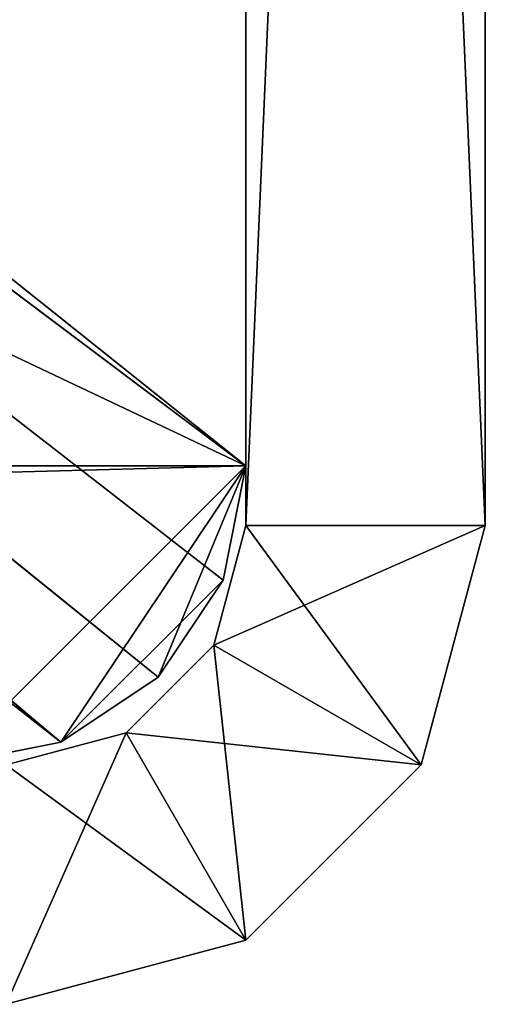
# Model space of a CAD drawing. Extents: x 202 to 257, y 0 to 134.
# Tile 488 of 491: x 247.62 to 249.17, y 113.58 to 116.87. Entities that reach past the tile are written whole.
import ezdxf

# ---------------------------------------------------------------- set-up
doc = ezdxf.new("R2010")
doc.units = 0
doc.header["$LTSCALE"] = 25.4
doc.layers.get('0').update_dxf_attribs({"color": 13, "linetype": 'CONTINUOUS'})

# ---------------------------------------------------------------- blocks, each defined once
blk = doc.blocks.new('MONO-I-KINKIET-7808-7840_S')
at = {"color": 250}
for p, q in [((10.1087, 44.2185, 130.7), (9.3087, 44.0041, 130.7)), ((9.3087, 44.0041, 0.7), (10.1087, 44.2185, 0.7)), ((9.3087, 44.0041, 0.7), (10.1087, 44.2185, 0.7)), ((9.3087, 44.0041, 0.7), (10.1087, 44.2185, 130.7)), ((9.3087, 44.0041, 0.7), (10.1087, 44.2185, 130.7)), ((10.1087, 44.2185, 130.7), (9.3087, 44.0041, 130.7)), ((10.1087, 44.2185, 130.7), (9.7087, 43.3113, 130.7)), ((10.1087, 44.2185, 130.7), (9.7087, 43.3113, 130.7)), ((9.3087, 44.0041, 130.7), (8.723, 43.4185, 130.7)), ((8.723, 43.4185, 0.7), (9.3087, 44.0041, 0.7)), ((8.723, 43.4185, 0.7), (9.3087, 44.0041, 0.7)), ((8.723, 43.4185, 0.7), (9.3087, 44.0041, 130.7)), ((8.723, 43.4185, 0.7), (9.3087, 44.0041, 130.7)), ((9.3087, 44.0041, 130.7), (8.723, 43.4185, 130.7)), ((9.3087, 44.0041, 130.7), (9.7087, 43.3113, 130.7)), ((9.3087, 44.0041, 130.7), (9.7087, 43.3113, 130.7)), ((9.3087, 44.0041, 130.7), (9.4158, 43.0185, 130.7)), ((9.3087, 44.0041, 130.7), (9.4158, 43.0185, 130.7)), ((9.3087, 44.0041, 0.7), (9.7087, 43.3113, 0.7)), ((9.3087, 44.0041, 0.7), (9.7087, 43.3113, 0.7)), ((9.3087, 44.0041, 0.7), (10.1087, 43.4185, 0.7)), ((9.3087, 44.0041, 0.7), (10.1087, 43.4185, 0.7)), ((9.3087, 44.0041, 0.7), (9.3087, 44.0041, 130.7)), ((9.3087, 44.0041, 0.7), (9.3087, 44.0041, 130.7)), ((8.723, 43.4185, 130.7), (8.5087, 42.6185, 130.7)), ((8.5087, 42.6185, 0.7), (8.723, 43.4185, 0.7)), ((8.5087, 42.6185, 0.7), (8.723, 43.4185, 0.7)), ((8.5087, 42.6185, 0.7), (8.723, 43.4185, 130.7)), ((8.5087, 42.6185, 0.7), (8.723, 43.4185, 130.7)), ((8.723, 43.4185, 130.7), (8.5087, 42.6185, 130.7)), ((8.723, 43.4185, 130.7), (9.4158, 43.0185, 130.7)), ((8.723, 43.4185, 130.7), (9.4158, 43.0185, 130.7)), ((8.723, 43.4185, 130.7), (9.3087, 42.6185, 130.7)), ((8.723, 43.4185, 130.7), (9.3087, 42.6185, 130.7)), ((8.723, 43.4185, 0.7), (9.4158, 43.0185, 0.7)), ((8.723, 43.4185, 0.7), (9.4158, 43.0185, 0.7)), ((8.723, 43.4185, 0.7), (9.7087, 43.3113, 0.7)), ((8.723, 43.4185, 0.7), (9.7087, 43.3113, 0.7)), ((8.723, 43.4185, 0.7), (8.723, 43.4185, 130.7)), ((8.723, 43.4185, 0.7), (8.723, 43.4185, 130.7)), ((9.3087, 42.4185, 0.7), (10.3087, 43.4185, 0.7)), ((9.3087, 42.4185, 0.7), (10.3087, 43.4185, 0.7)), ((46.7087, 43.4185, 1.7), (9.3087, 42.4185, 1.7)), ((9.3087, 42.4185, 1.7), (10.3087, 43.4185, 1.7)), ((9.3087, 42.4185, 1.7), (10.3087, 43.4185, 1.7)), ((46.7087, 43.4185, 1.7), (9.3087, 42.4185, 1.7)), ((9.7087, 43.3113, 130.7), (10.1087, 43.4185, 130.7)), ((10.1087, 43.4185, 0.7), (9.7087, 43.3113, 0.7)), ((9.7087, 43.3113, 0.7), (10.1087, 43.4185, 130.7)), ((9.7087, 43.3113, 130.7), (10.1087, 43.4185, 130.7)), ((9.7087, 43.3113, 0.7), (10.1087, 43.4185, 130.7)), ((10.1087, 43.4185, 0.7), (9.7087, 43.3113, 0.7)), ((9.926, 43.3424, 130.7), (10.3087, 43.4185, 130.7)), ((10.3087, 43.4185, 130.7), (9.926, 43.3424, 129.7)), ((10.3087, 43.4185, 130.7), (9.926, 43.3424, 129.7)), ((10.3087, 43.4185, 129.7), (9.926, 43.3424, 129.7)), ((10.3087, 43.4185, 129.7), (9.926, 43.3424, 129.7)), ((9.926, 43.3424, 130.7), (10.3087, 43.4185, 130.7)), ((9.926, 43.3424, 1.7), (10.3087, 43.4185, 1.7)), ((10.3087, 43.4185, 1.7), (9.926, 43.3424, 0.7)), ((10.3087, 43.4185, 1.7), (9.926, 43.3424, 0.7)), ((10.3087, 43.4185, 0.7), (9.926, 43.3424, 0.7)), ((10.3087, 43.4185, 0.7), (9.926, 43.3424, 0.7)), ((9.926, 43.3424, 1.7), (10.3087, 43.4185, 1.7)), ((9.3087, 42.4185, 0.7), (9.926, 43.3424, 0.7)), ((9.3087, 42.4185, 0.7), (9.926, 43.3424, 0.7)), ((9.3087, 42.4185, 1.7), (9.926, 43.3424, 1.7)), ((9.3087, 42.4185, 1.7), (9.926, 43.3424, 1.7)), ((9.3848, 42.8012, 1.7), (9.926, 43.3424, 1.7)), ((9.3848, 42.8012, 1.7), (9.926, 43.3424, 1.7)), ((9.6015, 43.1256, 130.7), (9.926, 43.3424, 130.7)), ((9.926, 43.3424, 130.7), (9.6015, 43.1256, 129.7)), ((9.926, 43.3424, 130.7), (9.6015, 43.1256, 129.7)), ((9.926, 43.3424, 129.7), (9.6015, 43.1256, 129.7)), ((9.926, 43.3424, 129.7), (9.6015, 43.1256, 129.7)), ((9.6015, 43.1256, 130.7), (9.926, 43.3424, 130.7)), ((9.6015, 43.1256, 1.7), (9.926, 43.3424, 1.7)), ((9.926, 43.3424, 1.7), (9.6015, 43.1256, 0.7)), ((9.926, 43.3424, 1.7), (9.6015, 43.1256, 0.7)), ((9.926, 43.3424, 0.7), (9.6015, 43.1256, 0.7)), ((9.926, 43.3424, 0.7), (9.6015, 43.1256, 0.7)), ((9.6015, 43.1256, 1.7), (9.926, 43.3424, 1.7)), ((9.926, 43.3424, 130.7), (9.926, 43.3424, 129.7)), ((9.926, 43.3424, 130.7), (9.926, 43.3424, 129.7)), ((26.5694, 30.2962, 129.7), (9.926, 43.3424, 129.7)), ((26.5694, 30.2962, 129.7), (9.926, 43.3424, 129.7)), ((26.2156, 29.7145, 129.7), (9.926, 43.3424, 129.7)), ((26.2156, 29.7145, 129.7), (9.926, 43.3424, 129.7)), ((9.926, 43.3424, 130.7), (26.2156, 29.7145, 130.7)), ((9.926, 43.3424, 130.7), (26.2156, 29.7145, 130.7)), ((9.926, 43.3424, 1.7), (9.926, 43.3424, 0.7)), ((9.926, 43.3424, 1.7), (9.926, 43.3424, 0.7)), ((9.4158, 43.0185, 130.7), (9.7087, 43.3113, 130.7)), ((9.7087, 43.3113, 0.7), (9.4158, 43.0185, 0.7)), ((9.4158, 43.0185, 0.7), (9.7087, 43.3113, 130.7)), ((9.4158, 43.0185, 130.7), (9.7087, 43.3113, 130.7)), ((9.4158, 43.0185, 0.7), (9.7087, 43.3113, 130.7)), ((9.7087, 43.3113, 0.7), (9.4158, 43.0185, 0.7)), ((9.7087, 43.3113, 0.7), (9.7087, 43.3113, 130.7)), ((9.7087, 43.3113, 0.7), (9.7087, 43.3113, 130.7)), ((9.3087, 42.4185, 130.7), (9.6015, 43.1256, 130.7)), ((9.3087, 42.4185, 130.7), (9.6015, 43.1256, 130.7)), ((9.6015, 43.1256, 0.7), (9.3087, 42.4185, 0.7)), ((9.6015, 43.1256, 0.7), (9.3087, 42.4185, 0.7)), ((9.3848, 42.8012, 130.7), (9.6015, 43.1256, 130.7)), ((9.6015, 43.1256, 130.7), (9.3848, 42.8012, 129.7)), ((9.6015, 43.1256, 130.7), (9.3848, 42.8012, 129.7)), ((9.6015, 43.1256, 129.7), (9.3848, 42.8012, 129.7)), ((9.6015, 43.1256, 129.7), (9.3848, 42.8012, 129.7)), ((9.3848, 42.8012, 130.7), (9.6015, 43.1256, 130.7)), ((9.3848, 42.8012, 1.7), (9.6015, 43.1256, 1.7)), ((9.6015, 43.1256, 1.7), (9.3848, 42.8012, 0.7)), ((9.6015, 43.1256, 1.7), (9.3848, 42.8012, 0.7)), ((9.6015, 43.1256, 0.7), (9.3848, 42.8012, 0.7)), ((9.6015, 43.1256, 0.7), (9.3848, 42.8012, 0.7)), ((9.3848, 42.8012, 1.7), (9.6015, 43.1256, 1.7)), ((9.6015, 43.1256, 130.7), (9.6015, 43.1256, 129.7)), ((9.6015, 43.1256, 130.7), (9.6015, 43.1256, 129.7)), ((26.2156, 29.7145, 129.7), (9.6015, 43.1256, 129.7)), ((26.2156, 29.7145, 129.7), (9.6015, 43.1256, 129.7)), ((9.6015, 43.1256, 130.7), (26.2156, 29.7145, 130.7)), ((9.6015, 43.1256, 130.7), (26.2156, 29.7145, 130.7)), ((9.6015, 43.1256, 1.7), (9.6015, 43.1256, 0.7)), ((9.6015, 43.1256, 1.7), (9.6015, 43.1256, 0.7)), ((8.5087, 42.6185, 0.7), (9.4158, 43.0185, 0.7)), ((8.5087, 42.6185, 0.7), (9.4158, 43.0185, 0.7)), ((9.3087, 42.6185, 130.7), (9.4158, 43.0185, 130.7)), ((9.4158, 43.0185, 0.7), (9.3087, 42.6185, 0.7)), ((9.3087, 42.6185, 0.7), (9.4158, 43.0185, 130.7)), ((9.3087, 42.6185, 130.7), (9.4158, 43.0185, 130.7)), ((9.3087, 42.6185, 0.7), (9.4158, 43.0185, 130.7)), ((9.4158, 43.0185, 0.7), (9.3087, 42.6185, 0.7)), ((9.4158, 43.0185, 0.7), (9.4158, 43.0185, 130.7)), ((9.4158, 43.0185, 0.7), (9.4158, 43.0185, 130.7)), ((9.3087, 42.4185, 130.7), (9.3848, 42.8012, 130.7)), ((9.3848, 42.8012, 130.7), (9.3087, 42.4185, 129.7)), ((9.3848, 42.8012, 130.7), (9.3087, 42.4185, 129.7)), ((9.3848, 42.8012, 129.7), (9.3087, 42.4185, 129.7)), ((9.3848, 42.8012, 129.7), (9.3087, 42.4185, 129.7)), ((9.3087, 42.4185, 130.7), (9.3848, 42.8012, 130.7)), ((9.3087, 42.4185, 1.7), (9.3848, 42.8012, 1.7)), ((9.3848, 42.8012, 1.7), (9.3087, 42.4185, 0.7)), ((9.3848, 42.8012, 1.7), (9.3087, 42.4185, 0.7)), ((9.3848, 42.8012, 0.7), (9.3087, 42.4185, 0.7)), ((9.3848, 42.8012, 0.7), (9.3087, 42.4185, 0.7)), ((9.3087, 42.4185, 1.7), (9.3848, 42.8012, 1.7)), ((9.3848, 42.8012, 130.7), (9.3848, 42.8012, 129.7)), ((9.3848, 42.8012, 130.7), (9.3848, 42.8012, 129.7)), ((9.3848, 42.8012, 129.7), (26.2156, 29.7145, 129.7)), ((9.3848, 42.8012, 129.7), (26.2156, 29.7145, 129.7)), ((9.3848, 42.8012, 1.7), (9.3848, 42.8012, 0.7)), ((9.3848, 42.8012, 1.7), (9.3848, 42.8012, 0.7)), ((8.5087, 42.6185, 130.7), (9.3087, 42.6185, 130.7)), ((9.3087, 42.6185, 0.7), (8.5087, 42.6185, 0.7)), ((9.3087, 24.2185, 0.7), (8.5087, 42.6185, 0.7)), ((9.3087, 42.6185, 0.7), (8.5087, 42.6185, 0.7)), ((9.3087, 24.2185, 0.7), (8.5087, 42.6185, 0.7)), ((8.5087, 24.2185, 0.7), (8.5087, 42.6185, 0.7)), ((8.5087, 24.2185, 130.7), (8.5087, 42.6185, 130.7)), ((8.5087, 42.6185, 130.7), (8.5087, 24.2185, 0.7)), ((8.5087, 42.6185, 130.7), (8.5087, 24.2185, 0.7)), ((8.5087, 42.6185, 130.7), (8.5087, 42.6185, 0.7)), ((8.5087, 24.2185, 0.7), (8.5087, 42.6185, 0.7)), ((8.5087, 42.6185, 130.7), (8.5087, 42.6185, 0.7)), ((9.3087, 42.6185, 130.7), (8.5087, 24.2185, 130.7)), ((9.3087, 42.6185, 130.7), (8.5087, 24.2185, 130.7)), ((8.5087, 42.6185, 130.7), (9.3087, 42.6185, 130.7)), ((8.5087, 24.2185, 130.7), (8.5087, 42.6185, 130.7)), ((9.3087, 42.6185, 0.7), (9.3087, 24.2185, 0.7)), ((9.3087, 42.6185, 130.7), (9.3087, 24.2185, 130.7)), ((9.3087, 24.2185, 130.7), (9.3087, 42.6185, 0.7)), ((9.3087, 42.6185, 0.7), (9.3087, 42.6185, 130.7)), ((9.3087, 24.2185, 130.7), (9.3087, 42.6185, 0.7)), ((9.3087, 42.6185, 0.7), (9.3087, 24.2185, 0.7)), ((9.3087, 42.6185, 0.7), (9.3087, 42.6185, 130.7)), ((9.3087, 42.6185, 130.7), (9.3087, 24.2185, 130.7)), ((9.3087, 42.4185, 129.7), (9.3087, 24.2185, 129.7)), ((9.3087, 24.2185, 129.7), (9.3087, 42.4185, 130.7)), ((9.3087, 42.4185, 130.7), (9.3087, 42.4185, 129.7)), ((9.3087, 24.2185, 129.7), (9.3087, 42.4185, 130.7)), ((9.3087, 24.2185, 130.7), (9.3087, 42.4185, 130.7)), ((9.3087, 42.4185, 130.7), (9.3087, 42.4185, 129.7)), ((26.2156, 29.7145, 129.7), (9.3087, 42.4185, 129.7)), ((26.2156, 29.7145, 129.7), (9.3087, 42.4185, 129.7)), ((9.3087, 42.4185, 129.7), (9.3087, 24.2185, 129.7)), ((9.3087, 42.4185, 130.7), (26.2156, 29.7145, 130.7)), ((9.3087, 42.4185, 130.7), (26.2156, 29.7145, 130.7)), ((9.3087, 42.4185, 130.7), (26.0319, 29.0589, 130.7)), ((9.3087, 42.4185, 130.7), (26.0319, 29.0589, 130.7)), ((9.3087, 24.2185, 130.7), (9.3087, 42.4185, 130.7)), ((9.3087, 42.4185, 0.7), (9.3087, 24.2185, 0.7)), ((9.3087, 24.2185, 0.7), (9.3087, 42.4185, 1.7)), ((9.3087, 42.4185, 1.7), (9.3087, 42.4185, 0.7)), ((9.3087, 24.2185, 0.7), (9.3087, 42.4185, 1.7)), ((9.3087, 24.2185, 1.7), (9.3087, 42.4185, 1.7)), ((9.3087, 42.4185, 1.7), (9.3087, 42.4185, 0.7)), ((9.3087, 42.4185, 0.7), (9.3087, 24.2185, 0.7)), ((9.3087, 42.4185, 0.7), (47.7087, 42.4185, 0.7)), ((9.3087, 42.4185, 0.7), (47.7087, 42.4185, 0.7)), ((9.3087, 42.4185, 1.7), (47.7087, 42.4185, 1.7)), ((9.3087, 42.4185, 1.7), (47.7087, 42.4185, 1.7)), ((9.3087, 42.4185, 1.7), (47.7087, 24.2185, 1.7)), ((9.3087, 42.4185, 1.7), (47.7087, 24.2185, 1.7)), ((9.3087, 24.2185, 1.7), (9.3087, 42.4185, 1.7))]:
    blk.add_line(p, q, dxfattribs=at)
at = {"color": 7}
mesh = blk.add_polyface(dxfattribs=at)
corners = [(10.1087, 44.2185, 130.7), (9.3087, 44.0041, 130.7), (9.7087, 43.3113, 130.7)]
mesh.append_faces([[corners[k] for k in face] for face in [(0, 1, 2)]], dxfattribs={"color": 7})
mesh = blk.add_polyface(dxfattribs=at)
corners = [(10.1087, 43.4185, 0.7), (9.3087, 44.0041, 0.7), (10.1087, 44.2185, 0.7)]
mesh.append_faces([[corners[k] for k in face] for face in [(0, 1, 2)]], dxfattribs={"color": 7})
mesh = blk.add_polyface(dxfattribs=at)
corners = [(10.1087, 44.2185, 130.7), (10.1087, 44.2185, 0.7), (9.3087, 44.0041, 0.7)]
mesh.append_faces([[corners[k] for k in face] for face in [(0, 1, 2)]], dxfattribs={"color": 7})
mesh = blk.add_polyface(dxfattribs=at)
corners = [(10.1087, 44.2185, 130.7), (9.3087, 44.0041, 0.7), (9.3087, 44.0041, 130.7)]
mesh.append_faces([[corners[k] for k in face] for face in [(0, 1, 2)]], dxfattribs={"color": 7})
mesh = blk.add_polyface(dxfattribs=at)
corners = [(10.1087, 44.2185, 130.7), (9.7087, 43.3113, 130.7), (10.1087, 43.4185, 130.7)]
mesh.append_faces([[corners[k] for k in face] for face in [(0, 1, 2)]], dxfattribs={"color": 7})
mesh = blk.add_polyface(dxfattribs=at)
corners = [(9.4158, 43.0185, 130.7), (9.3087, 44.0041, 130.7), (8.723, 43.4185, 130.7)]
mesh.append_faces([[corners[k] for k in face] for face in [(0, 1, 2)]], dxfattribs={"color": 7})
mesh = blk.add_polyface(dxfattribs=at)
corners = [(9.7087, 43.3113, 0.7), (8.723, 43.4185, 0.7), (9.3087, 44.0041, 0.7)]
mesh.append_faces([[corners[k] for k in face] for face in [(0, 1, 2)]], dxfattribs={"color": 7})
mesh = blk.add_polyface(dxfattribs=at)
corners = [(9.3087, 44.0041, 0.7), (8.723, 43.4185, 0.7), (9.3087, 44.0041, 130.7)]
mesh.append_faces([[corners[k] for k in face] for face in [(0, 1, 2)]], dxfattribs={"color": 7})
mesh = blk.add_polyface(dxfattribs=at)
corners = [(9.3087, 44.0041, 130.7), (8.723, 43.4185, 0.7), (8.723, 43.4185, 130.7)]
mesh.append_faces([[corners[k] for k in face] for face in [(0, 1, 2)]], dxfattribs={"color": 7})
mesh = blk.add_polyface(dxfattribs=at)
corners = [(9.7087, 43.3113, 130.7), (9.3087, 44.0041, 130.7), (9.4158, 43.0185, 130.7)]
mesh.append_faces([[corners[k] for k in face] for face in [(0, 1, 2)]], dxfattribs={"color": 7})
mesh = blk.add_polyface(dxfattribs=at)
corners = [(10.1087, 43.4185, 0.7), (9.7087, 43.3113, 0.7), (9.3087, 44.0041, 0.7)]
mesh.append_faces([[corners[k] for k in face] for face in [(0, 1, 2)]], dxfattribs={"color": 7})
mesh = blk.add_polyface(dxfattribs=at)
corners = [(9.3087, 42.6185, 130.7), (8.723, 43.4185, 130.7), (8.5087, 42.6185, 130.7)]
mesh.append_faces([[corners[k] for k in face] for face in [(0, 1, 2)]], dxfattribs={"color": 7})
mesh = blk.add_polyface(dxfattribs=at)
corners = [(9.4158, 43.0185, 0.7), (8.5087, 42.6185, 0.7), (8.723, 43.4185, 0.7)]
mesh.append_faces([[corners[k] for k in face] for face in [(0, 1, 2)]], dxfattribs={"color": 7})
mesh = blk.add_polyface(dxfattribs=at)
corners = [(8.723, 43.4185, 0.7), (8.5087, 42.6185, 0.7), (8.723, 43.4185, 130.7)]
mesh.append_faces([[corners[k] for k in face] for face in [(0, 1, 2)]], dxfattribs={"color": 7})
mesh = blk.add_polyface(dxfattribs=at)
corners = [(8.723, 43.4185, 130.7), (8.5087, 42.6185, 0.7), (8.5087, 42.6185, 130.7)]
mesh.append_faces([[corners[k] for k in face] for face in [(0, 1, 2)]], dxfattribs={"color": 7})
mesh = blk.add_polyface(dxfattribs=at)
corners = [(9.4158, 43.0185, 130.7), (8.723, 43.4185, 130.7), (9.3087, 42.6185, 130.7)]
mesh.append_faces([[corners[k] for k in face] for face in [(0, 1, 2)]], dxfattribs={"color": 7})
mesh = blk.add_polyface(dxfattribs=at)
corners = [(9.7087, 43.3113, 0.7), (9.4158, 43.0185, 0.7), (8.723, 43.4185, 0.7)]
mesh.append_faces([[corners[k] for k in face] for face in [(0, 1, 2)]], dxfattribs={"color": 7})
mesh = blk.add_polyface(dxfattribs=at)
corners = [(47.7087, 42.4185, 0.7), (9.3087, 42.4185, 0.7), (10.3087, 43.4185, 0.7)]
mesh.append_faces([[corners[k] for k in face] for face in [(0, 1, 2)]], dxfattribs={"color": 7})
mesh = blk.add_polyface(dxfattribs=at)
corners = [(10.3087, 43.4185, 0.7), (9.3087, 42.4185, 0.7), (9.926, 43.3424, 0.7)]
mesh.append_faces([[corners[k] for k in face] for face in [(0, 1, 2)]], dxfattribs={"color": 7})
mesh = blk.add_polyface(dxfattribs=at)
corners = [(47.7087, 42.4185, 1.7), (46.7087, 43.4185, 1.7), (9.3087, 42.4185, 1.7)]
mesh.append_faces([[corners[k] for k in face] for face in [(0, 1, 2)]], dxfattribs={"color": 7})
mesh = blk.add_polyface(dxfattribs=at)
corners = [(10.3087, 43.4185, 1.7), (9.926, 43.3424, 1.7), (9.3087, 42.4185, 1.7)]
mesh.append_faces([[corners[k] for k in face] for face in [(0, 1, 2)]], dxfattribs={"color": 7})
mesh = blk.add_polyface(dxfattribs=at)
corners = [(46.7087, 43.4185, 1.7), (10.3087, 43.4185, 1.7), (9.3087, 42.4185, 1.7)]
mesh.append_faces([[corners[k] for k in face] for face in [(0, 1, 2)]], dxfattribs={"color": 7})
mesh = blk.add_polyface(dxfattribs=at)
corners = [(9.7087, 43.3113, 130.7), (9.7087, 43.3113, 0.7), (10.1087, 43.4185, 130.7)]
mesh.append_faces([[corners[k] for k in face] for face in [(0, 1, 2)]], dxfattribs={"color": 7})
mesh = blk.add_polyface(dxfattribs=at)
corners = [(10.1087, 43.4185, 130.7), (9.7087, 43.3113, 0.7), (10.1087, 43.4185, 0.7)]
mesh.append_faces([[corners[k] for k in face] for face in [(0, 1, 2)]], dxfattribs={"color": 7})
mesh = blk.add_polyface(dxfattribs=at)
corners = [(10.3087, 43.4185, 130.7), (9.926, 43.3424, 129.7), (9.926, 43.3424, 130.7)]
mesh.append_faces([[corners[k] for k in face] for face in [(0, 1, 2)]], dxfattribs={"color": 7})
mesh = blk.add_polyface(dxfattribs=at)
corners = [(10.3087, 43.4185, 130.7), (10.3087, 43.4185, 129.7), (9.926, 43.3424, 129.7)]
mesh.append_faces([[corners[k] for k in face] for face in [(0, 1, 2)]], dxfattribs={"color": 7})
mesh = blk.add_polyface(dxfattribs=at)
corners = [(26.5694, 30.2962, 129.7), (9.926, 43.3424, 129.7), (10.3087, 43.4185, 129.7)]
mesh.append_faces([[corners[k] for k in face] for face in [(0, 1, 2)]], dxfattribs={"color": 7})
mesh = blk.add_polyface(dxfattribs=at)
corners = [(26.2156, 29.7145, 130.7), (10.3087, 43.4185, 130.7), (9.926, 43.3424, 130.7)]
mesh.append_faces([[corners[k] for k in face] for face in [(0, 1, 2)]], dxfattribs={"color": 7})
mesh = blk.add_polyface(dxfattribs=at)
corners = [(10.3087, 43.4185, 1.7), (9.926, 43.3424, 0.7), (9.926, 43.3424, 1.7)]
mesh.append_faces([[corners[k] for k in face] for face in [(0, 1, 2)]], dxfattribs={"color": 7})
mesh = blk.add_polyface(dxfattribs=at)
corners = [(10.3087, 43.4185, 1.7), (10.3087, 43.4185, 0.7), (9.926, 43.3424, 0.7)]
mesh.append_faces([[corners[k] for k in face] for face in [(0, 1, 2)]], dxfattribs={"color": 7})
mesh = blk.add_polyface(dxfattribs=at)
corners = [(9.926, 43.3424, 0.7), (9.3087, 42.4185, 0.7), (9.6015, 43.1256, 0.7)]
mesh.append_faces([[corners[k] for k in face] for face in [(0, 1, 2)]], dxfattribs={"color": 7})
mesh = blk.add_polyface(dxfattribs=at)
corners = [(9.926, 43.3424, 1.7), (9.3848, 42.8012, 1.7), (9.3087, 42.4185, 1.7)]
mesh.append_faces([[corners[k] for k in face] for face in [(0, 1, 2)]], dxfattribs={"color": 7})
mesh = blk.add_polyface(dxfattribs=at)
corners = [(9.926, 43.3424, 1.7), (9.6015, 43.1256, 1.7), (9.3848, 42.8012, 1.7)]
mesh.append_faces([[corners[k] for k in face] for face in [(0, 1, 2)]], dxfattribs={"color": 7})
mesh = blk.add_polyface(dxfattribs=at)
corners = [(9.926, 43.3424, 130.7), (9.6015, 43.1256, 129.7), (9.6015, 43.1256, 130.7)]
mesh.append_faces([[corners[k] for k in face] for face in [(0, 1, 2)]], dxfattribs={"color": 7})
mesh = blk.add_polyface(dxfattribs=at)
corners = [(9.926, 43.3424, 130.7), (9.926, 43.3424, 129.7), (9.6015, 43.1256, 129.7)]
mesh.append_faces([[corners[k] for k in face] for face in [(0, 1, 2)]], dxfattribs={"color": 7})
mesh = blk.add_polyface(dxfattribs=at)
corners = [(26.2156, 29.7145, 129.7), (9.6015, 43.1256, 129.7), (9.926, 43.3424, 129.7)]
mesh.append_faces([[corners[k] for k in face] for face in [(0, 1, 2)]], dxfattribs={"color": 7})
mesh = blk.add_polyface(dxfattribs=at)
corners = [(26.2156, 29.7145, 130.7), (9.926, 43.3424, 130.7), (9.6015, 43.1256, 130.7)]
mesh.append_faces([[corners[k] for k in face] for face in [(0, 1, 2)]], dxfattribs={"color": 7})
mesh = blk.add_polyface(dxfattribs=at)
corners = [(9.926, 43.3424, 1.7), (9.6015, 43.1256, 0.7), (9.6015, 43.1256, 1.7)]
mesh.append_faces([[corners[k] for k in face] for face in [(0, 1, 2)]], dxfattribs={"color": 7})
mesh = blk.add_polyface(dxfattribs=at)
corners = [(9.926, 43.3424, 1.7), (9.926, 43.3424, 0.7), (9.6015, 43.1256, 0.7)]
mesh.append_faces([[corners[k] for k in face] for face in [(0, 1, 2)]], dxfattribs={"color": 7})
mesh = blk.add_polyface(dxfattribs=at)
corners = [(26.5694, 30.2962, 129.7), (26.2156, 29.7145, 129.7), (9.926, 43.3424, 129.7)]
mesh.append_faces([[corners[k] for k in face] for face in [(0, 1, 2)]], dxfattribs={"color": 7})
mesh = blk.add_polyface(dxfattribs=at)
corners = [(9.4158, 43.0185, 130.7), (9.4158, 43.0185, 0.7), (9.7087, 43.3113, 130.7)]
mesh.append_faces([[corners[k] for k in face] for face in [(0, 1, 2)]], dxfattribs={"color": 7})
mesh = blk.add_polyface(dxfattribs=at)
corners = [(9.7087, 43.3113, 130.7), (9.4158, 43.0185, 0.7), (9.7087, 43.3113, 0.7)]
mesh.append_faces([[corners[k] for k in face] for face in [(0, 1, 2)]], dxfattribs={"color": 7})
mesh = blk.add_polyface(dxfattribs=at)
corners = [(9.6015, 43.1256, 130.7), (9.3848, 42.8012, 130.7), (9.3087, 42.4185, 130.7)]
mesh.append_faces([[corners[k] for k in face] for face in [(0, 1, 2)]], dxfattribs={"color": 7})
mesh = blk.add_polyface(dxfattribs=at)
corners = [(26.2156, 29.7145, 130.7), (9.6015, 43.1256, 130.7), (9.3087, 42.4185, 130.7)]
mesh.append_faces([[corners[k] for k in face] for face in [(0, 1, 2)]], dxfattribs={"color": 7})
mesh = blk.add_polyface(dxfattribs=at)
corners = [(9.6015, 43.1256, 0.7), (9.3087, 42.4185, 0.7), (9.3848, 42.8012, 0.7)]
mesh.append_faces([[corners[k] for k in face] for face in [(0, 1, 2)]], dxfattribs={"color": 7})
mesh = blk.add_polyface(dxfattribs=at)
corners = [(9.6015, 43.1256, 130.7), (9.3848, 42.8012, 129.7), (9.3848, 42.8012, 130.7)]
mesh.append_faces([[corners[k] for k in face] for face in [(0, 1, 2)]], dxfattribs={"color": 7})
mesh = blk.add_polyface(dxfattribs=at)
corners = [(9.6015, 43.1256, 129.7), (9.3848, 42.8012, 129.7), (9.6015, 43.1256, 130.7)]
mesh.append_faces([[corners[k] for k in face] for face in [(0, 1, 2)]], dxfattribs={"color": 7})
mesh = blk.add_polyface(dxfattribs=at)
corners = [(26.2156, 29.7145, 129.7), (9.3848, 42.8012, 129.7), (9.6015, 43.1256, 129.7)]
mesh.append_faces([[corners[k] for k in face] for face in [(0, 1, 2)]], dxfattribs={"color": 7})
mesh = blk.add_polyface(dxfattribs=at)
corners = [(9.6015, 43.1256, 1.7), (9.3848, 42.8012, 0.7), (9.3848, 42.8012, 1.7)]
mesh.append_faces([[corners[k] for k in face] for face in [(0, 1, 2)]], dxfattribs={"color": 7})
mesh = blk.add_polyface(dxfattribs=at)
corners = [(9.6015, 43.1256, 0.7), (9.3848, 42.8012, 0.7), (9.6015, 43.1256, 1.7)]
mesh.append_faces([[corners[k] for k in face] for face in [(0, 1, 2)]], dxfattribs={"color": 7})
mesh = blk.add_polyface(dxfattribs=at)
corners = [(9.4158, 43.0185, 0.7), (9.3087, 42.6185, 0.7), (8.5087, 42.6185, 0.7)]
mesh.append_faces([[corners[k] for k in face] for face in [(0, 1, 2)]], dxfattribs={"color": 7})
mesh = blk.add_polyface(dxfattribs=at)
corners = [(9.4158, 43.0185, 130.7), (9.3087, 42.6185, 130.7), (9.3087, 42.6185, 0.7)]
mesh.append_faces([[corners[k] for k in face] for face in [(0, 1, 2)]], dxfattribs={"color": 7})
mesh = blk.add_polyface(dxfattribs=at)
corners = [(9.4158, 43.0185, 130.7), (9.3087, 42.6185, 0.7), (9.4158, 43.0185, 0.7)]
mesh.append_faces([[corners[k] for k in face] for face in [(0, 1, 2)]], dxfattribs={"color": 7})
mesh = blk.add_polyface(dxfattribs=at)
corners = [(9.3848, 42.8012, 130.7), (9.3087, 42.4185, 129.7), (9.3087, 42.4185, 130.7)]
mesh.append_faces([[corners[k] for k in face] for face in [(0, 1, 2)]], dxfattribs={"color": 7})
mesh = blk.add_polyface(dxfattribs=at)
corners = [(9.3848, 42.8012, 129.7), (9.3087, 42.4185, 129.7), (9.3848, 42.8012, 130.7)]
mesh.append_faces([[corners[k] for k in face] for face in [(0, 1, 2)]], dxfattribs={"color": 7})
mesh = blk.add_polyface(dxfattribs=at)
corners = [(26.2156, 29.7145, 129.7), (9.3087, 42.4185, 129.7), (9.3848, 42.8012, 129.7)]
mesh.append_faces([[corners[k] for k in face] for face in [(0, 1, 2)]], dxfattribs={"color": 7})
mesh = blk.add_polyface(dxfattribs=at)
corners = [(9.3848, 42.8012, 1.7), (9.3087, 42.4185, 0.7), (9.3087, 42.4185, 1.7)]
mesh.append_faces([[corners[k] for k in face] for face in [(0, 1, 2)]], dxfattribs={"color": 7})
mesh = blk.add_polyface(dxfattribs=at)
corners = [(9.3848, 42.8012, 0.7), (9.3087, 42.4185, 0.7), (9.3848, 42.8012, 1.7)]
mesh.append_faces([[corners[k] for k in face] for face in [(0, 1, 2)]], dxfattribs={"color": 7})
mesh = blk.add_polyface(dxfattribs=at)
corners = [(9.3087, 42.6185, 0.7), (9.3087, 24.2185, 0.7), (8.5087, 42.6185, 0.7)]
mesh.append_faces([[corners[k] for k in face] for face in [(0, 1, 2)]], dxfattribs={"color": 7})
mesh = blk.add_polyface(dxfattribs=at)
corners = [(9.3087, 24.2185, 0.7), (8.5087, 24.2185, 0.7), (8.5087, 42.6185, 0.7)]
mesh.append_faces([[corners[k] for k in face] for face in [(0, 1, 2)]], dxfattribs={"color": 7})
mesh = blk.add_polyface(dxfattribs=at)
corners = [(8.5087, 42.6185, 130.7), (8.5087, 24.2185, 0.7), (8.5087, 24.2185, 130.7)]
mesh.append_faces([[corners[k] for k in face] for face in [(0, 1, 2)]], dxfattribs={"color": 7})
mesh = blk.add_polyface(dxfattribs=at)
corners = [(8.5087, 42.6185, 0.7), (8.5087, 24.2185, 0.7), (8.5087, 42.6185, 130.7)]
mesh.append_faces([[corners[k] for k in face] for face in [(0, 1, 2)]], dxfattribs={"color": 7})
mesh = blk.add_polyface(dxfattribs=at)
corners = [(9.3087, 42.6185, 130.7), (8.5087, 24.2185, 130.7), (9.3087, 24.2185, 130.7)]
mesh.append_faces([[corners[k] for k in face] for face in [(0, 1, 2)]], dxfattribs={"color": 7})
mesh = blk.add_polyface(dxfattribs=at)
corners = [(9.3087, 42.6185, 130.7), (8.5087, 42.6185, 130.7), (8.5087, 24.2185, 130.7)]
mesh.append_faces([[corners[k] for k in face] for face in [(0, 1, 2)]], dxfattribs={"color": 7})
mesh = blk.add_polyface(dxfattribs=at)
corners = [(9.3087, 42.6185, 130.7), (9.3087, 24.2185, 130.7), (9.3087, 42.6185, 0.7)]
mesh.append_faces([[corners[k] for k in face] for face in [(0, 1, 2)]], dxfattribs={"color": 7})
mesh = blk.add_polyface(dxfattribs=at)
corners = [(9.3087, 42.6185, 0.7), (9.3087, 24.2185, 130.7), (9.3087, 24.2185, 0.7)]
mesh.append_faces([[corners[k] for k in face] for face in [(0, 1, 2)]], dxfattribs={"color": 7})
mesh = blk.add_polyface(dxfattribs=at)
corners = [(9.3087, 42.4185, 129.7), (9.3087, 24.2185, 129.7), (9.3087, 42.4185, 130.7)]
mesh.append_faces([[corners[k] for k in face] for face in [(0, 1, 2)]], dxfattribs={"color": 7})
mesh = blk.add_polyface(dxfattribs=at)
corners = [(9.3087, 42.4185, 130.7), (9.3087, 24.2185, 129.7), (9.3087, 24.2185, 130.7)]
mesh.append_faces([[corners[k] for k in face] for face in [(0, 1, 2)]], dxfattribs={"color": 7})
mesh = blk.add_polyface(dxfattribs=at)
corners = [(26.2156, 29.7145, 129.7), (9.3087, 24.2185, 129.7), (9.3087, 42.4185, 129.7)]
mesh.append_faces([[corners[k] for k in face] for face in [(0, 1, 2)]], dxfattribs={"color": 7})
mesh = blk.add_polyface(dxfattribs=at)
corners = [(26.2156, 29.7145, 130.7), (9.3087, 42.4185, 130.7), (26.0319, 29.0589, 130.7)]
mesh.append_faces([[corners[k] for k in face] for face in [(0, 1, 2)]], dxfattribs={"color": 7})
mesh = blk.add_polyface(dxfattribs=at)
corners = [(26.0319, 29.0589, 130.7), (9.3087, 42.4185, 130.7), (9.3087, 24.2185, 130.7)]
mesh.append_faces([[corners[k] for k in face] for face in [(0, 1, 2)]], dxfattribs={"color": 7})
mesh = blk.add_polyface(dxfattribs=at)
corners = [(9.3087, 42.4185, 0.7), (9.3087, 24.2185, 0.7), (9.3087, 42.4185, 1.7)]
mesh.append_faces([[corners[k] for k in face] for face in [(0, 1, 2)]], dxfattribs={"color": 7})
mesh = blk.add_polyface(dxfattribs=at)
corners = [(9.3087, 42.4185, 1.7), (9.3087, 24.2185, 0.7), (9.3087, 24.2185, 1.7)]
mesh.append_faces([[corners[k] for k in face] for face in [(0, 1, 2)]], dxfattribs={"color": 7})
mesh = blk.add_polyface(dxfattribs=at)
corners = [(47.7087, 42.4185, 0.7), (47.7087, 24.2185, 0.7), (9.3087, 24.2185, 0.7)]
mesh.append_faces([[corners[k] for k in face] for face in [(0, 1, 2)]], dxfattribs={"color": 7})
mesh = blk.add_polyface(dxfattribs=at)
corners = [(47.7087, 42.4185, 0.7), (9.3087, 24.2185, 0.7), (9.3087, 42.4185, 0.7)]
mesh.append_faces([[corners[k] for k in face] for face in [(0, 1, 2)]], dxfattribs={"color": 7})
mesh = blk.add_polyface(dxfattribs=at)
corners = [(47.7087, 42.4185, 1.7), (9.3087, 42.4185, 1.7), (47.7087, 24.2185, 1.7)]
mesh.append_faces([[corners[k] for k in face] for face in [(0, 1, 2)]], dxfattribs={"color": 7})
mesh = blk.add_polyface(dxfattribs=at)
corners = [(47.7087, 24.2185, 1.7), (9.3087, 42.4185, 1.7), (9.3087, 24.2185, 1.7)]
mesh.append_faces([[corners[k] for k in face] for face in [(0, 1, 2)]], dxfattribs={"color": 7})

msp = doc.modelspace()

# ---------------------------------------------------------------- block references
at = {"color": 0, "rotation": 180}
msp.add_blockref('MONO-I-KINKIET-7808-7840_S', (257.6789, 157.7954, -1.2506), dxfattribs=at)

doc.saveas('drawing.dxf')
